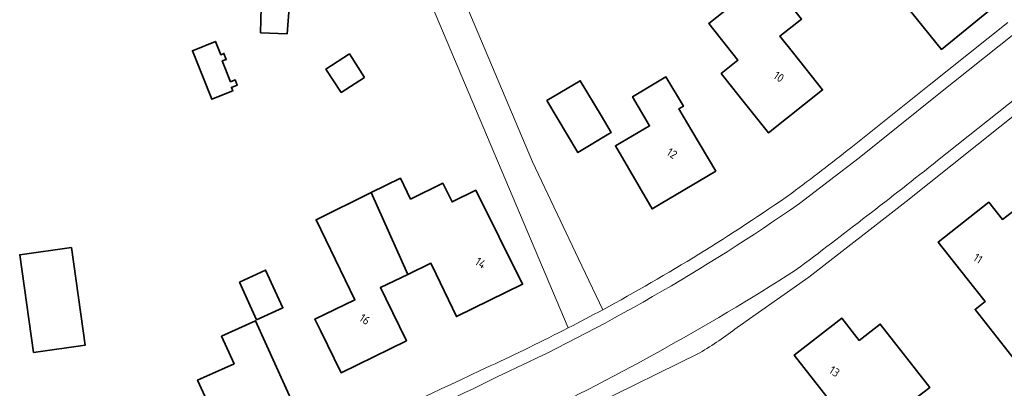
# Model space of a CAD drawing. Extents: x 184422 to 188298, y 343471 to 350189.
# Tile 406 of 513: x 187179 to 187284, y 348955 to 348994. Entities that reach past the tile are written whole.
import ezdxf
from ezdxf.enums import TextEntityAlignment as Align

# ---------------------------------------------------------------- set-up
doc = ezdxf.new("R2010")
doc.units = 0
for name, color, linetype, lineweight in [('B-WA-OG-TERREIN_ERF-GV', 252, 'Continuous', 18), ('B-WA-VH-VERHARDING_ASFALT-GV', 252, 'Continuous', 18), ('B-WA-VH-VERHARDING_TEGEL-GV', 252, 'Continuous', 18), ('B-WE-OG-BEBOUWING-GV', 250, 'Continuous', 35), ('B-WE-OG-BEBOUWING-T18', 10, 'Continuous', 18)]:
    doc.layers.add(name, color=color, linetype=linetype, lineweight=lineweight)
doc.styles.add('NLCS-ISO-M500-T18', font='NLCS-ISO.ttf', dxfattribs={"height": 0.9})

msp = doc.modelspace()

# ---------------------------------------------------------------- linework, layer by layer
at = {"layer": 'B-WA-OG-TERREIN_ERF-GV', "flags": 128}
for points in [[(187197.971, 349070.132), (187221.033, 349008.775), (187224.735, 349000), (187233.749, 348978.633), (187238.653, 348968.306), (187241.223, 348962.894)], [(187197.971, 349070.132), (187221.033, 349008.775), (187224.735, 349000), (187233.749, 348978.633), (187238.653, 348968.306), (187241.223, 348962.894)], [(187197.971, 349070.132), (187221.033, 349008.775), (187224.735, 349000), (187233.749, 348978.633), (187238.653, 348968.306), (187241.223, 348962.894)], [(187237.539, 348960.951), (187221.039, 349000), (187216.115, 349011.652), (187202.093, 349049.431), (187197.412, 349047.673), (187182.794, 349042.183), (187180.994, 349046.85), (187186.357, 349048.919)], [(187237.539, 348960.951), (187221.039, 349000), (187216.115, 349011.652), (187202.093, 349049.431), (187197.412, 349047.673), (187182.794, 349042.183), (187180.994, 349046.85), (187186.357, 349048.919)], [(187237.539, 348960.951), (187221.039, 349000), (187216.115, 349011.652), (187202.093, 349049.431), (187197.412, 349047.673), (187182.794, 349042.183), (187180.994, 349046.85), (187186.357, 349048.919)], [(187267.628, 348980.142), (187275.987, 348986.808), (187284.348, 348993.472)], [(187267.628, 348980.142), (187275.987, 348986.808), (187284.348, 348993.472)], [(187267.628, 348980.142), (187275.987, 348986.808), (187284.348, 348993.472)], [(187422.36, 348862.85), (187429.675, 348887.223), (187433.651, 348900.624), (187434.055, 348902.308), (187434.59, 348904.534), (187433.24, 348906.06), (187358.058, 348928.582), (187355.278, 348929.425), (187343.687, 348935.419), (187334.869, 348944.577), (187328.758, 348952.262), (187329.132, 348952.557), (187318.582, 348965.883), (187318.419, 348965.712), (187306.316, 348981.115), (187301.596, 348987.464), (187299.417, 348990.265), (187297.677, 348992.501), (187295.926, 348992.281), (187273.548, 348974.425), (187263.177, 348966.372), (187255.547, 348960.983)], [(187422.36, 348862.85), (187429.675, 348887.223), (187433.651, 348900.624), (187434.055, 348902.308), (187434.59, 348904.534), (187433.24, 348906.06), (187358.058, 348928.582), (187355.278, 348929.425), (187343.687, 348935.419), (187334.869, 348944.577), (187328.758, 348952.262), (187329.132, 348952.557), (187318.582, 348965.883), (187318.419, 348965.712), (187306.316, 348981.115), (187301.596, 348987.464), (187299.417, 348990.265), (187297.677, 348992.501), (187295.926, 348992.281), (187273.548, 348974.425), (187263.177, 348966.372), (187255.547, 348960.983)], [(187422.36, 348862.85), (187429.675, 348887.223), (187433.651, 348900.624), (187434.055, 348902.308), (187434.59, 348904.534), (187433.24, 348906.06), (187358.058, 348928.582), (187355.278, 348929.425), (187343.687, 348935.419), (187334.869, 348944.577), (187328.758, 348952.262), (187329.132, 348952.557), (187318.582, 348965.883), (187318.419, 348965.712), (187306.316, 348981.115), (187301.596, 348987.464), (187299.417, 348990.265), (187297.677, 348992.501), (187295.926, 348992.281), (187273.548, 348974.425), (187263.177, 348966.372), (187255.547, 348960.983)], [(187287.142, 348954.973), (187280.875, 348962.929), (187281.937, 348963.767), (187280.045, 348966.17), (187276.951, 348970.098), (187282.329, 348974.334), (187283.788, 348972.502), (187285.184, 348973.563)], [(187287.142, 348954.973), (187280.875, 348962.929), (187281.937, 348963.767), (187280.045, 348966.17), (187276.951, 348970.098), (187282.329, 348974.334), (187283.788, 348972.502), (187285.184, 348973.563)], [(187287.142, 348954.973), (187280.875, 348962.929), (187281.937, 348963.767), (187280.045, 348966.17), (187276.951, 348970.098), (187282.329, 348974.334), (187283.788, 348972.502), (187285.184, 348973.563)], [(187251.557, 348958.289), (187240.184, 348952.705), (187225.05, 348945.62), (187223.251, 348944.778)], [(187251.557, 348958.289), (187240.184, 348952.705), (187225.05, 348945.62), (187223.251, 348944.778)], [(187251.557, 348958.289), (187240.184, 348952.705), (187225.05, 348945.62), (187223.251, 348944.778)]]:
    msp.add_lwpolyline(points, dxfattribs=at)
for points in [[(187272.497, 348996.545), (187272.686, 348996.703), (187270.127, 348999.771), (187274.948, 349003.766), (187279.165, 348998.568), (187282.315, 348994.685), (187277.303, 348990.62), (187274.153, 348994.503)], [(187272.497, 348996.545), (187272.686, 348996.703), (187270.127, 348999.771), (187274.948, 349003.766), (187279.165, 348998.568), (187282.315, 348994.685), (187277.303, 348990.62), (187274.153, 348994.503)], [(187272.497, 348996.545), (187272.686, 348996.703), (187270.127, 348999.771), (187274.948, 349003.766), (187279.165, 348998.568), (187282.315, 348994.685), (187277.303, 348990.62), (187274.153, 348994.503)], [(187258.879, 348981.712), (187255.767, 348985.626), (187253.832, 348988.06), (187255.61, 348989.474), (187252.513, 348993.37), (187258.806, 348998.373), (187262.402, 348993.85), (187260.094, 348992.015), (187261.53, 348990.208), (187264.642, 348986.294)], [(187258.879, 348981.712), (187255.767, 348985.626), (187253.832, 348988.06), (187255.61, 348989.474), (187252.513, 348993.37), (187258.806, 348998.373), (187262.402, 348993.85), (187260.094, 348992.015), (187261.53, 348990.208), (187264.642, 348986.294)], [(187258.879, 348981.712), (187255.767, 348985.626), (187253.832, 348988.06), (187255.61, 348989.474), (187252.513, 348993.37), (187258.806, 348998.373), (187262.402, 348993.85), (187260.094, 348992.015), (187261.53, 348990.208), (187264.642, 348986.294)], [(187201.13, 348989.554), (187200.699, 348989.381), (187201.59, 348987.167), (187202.07, 348987.361), (187202.293, 348986.806), (187201.67, 348986.556), (187201.818, 348986.189), (187199.598, 348985.296), (187197.517, 348990.47), (187199.971, 348991.457), (187200.54, 348990.043), (187200.879, 348990.179)], [(187201.13, 348989.554), (187200.699, 348989.381), (187201.59, 348987.167), (187202.07, 348987.361), (187202.293, 348986.806), (187201.67, 348986.556), (187201.818, 348986.189), (187199.598, 348985.296), (187197.517, 348990.47), (187199.971, 348991.457), (187200.54, 348990.043), (187200.879, 348990.179)], [(187201.13, 348989.554), (187200.699, 348989.381), (187201.59, 348987.167), (187202.07, 348987.361), (187202.293, 348986.806), (187201.67, 348986.556), (187201.818, 348986.189), (187199.598, 348985.296), (187197.517, 348990.47), (187199.971, 348991.457), (187200.54, 348990.043), (187200.879, 348990.179)], [(187253.258, 348977.655), (187246.484, 348973.622), (187242.579, 348980.36), (187246.207, 348982.464), (187244.405, 348985.572), (187247.951, 348987.684), (187249.81, 348984.562), (187249.32, 348984.269), (187250.7, 348981.951)], [(187253.258, 348977.655), (187246.484, 348973.622), (187242.579, 348980.36), (187246.207, 348982.464), (187244.405, 348985.572), (187247.951, 348987.684), (187249.81, 348984.562), (187249.32, 348984.269), (187250.7, 348981.951)], [(187253.258, 348977.655), (187246.484, 348973.622), (187242.579, 348980.36), (187246.207, 348982.464), (187244.405, 348985.572), (187247.951, 348987.684), (187249.81, 348984.562), (187249.32, 348984.269), (187250.7, 348981.951)], [(187235.282, 348985.154), (187238.834, 348987.268), (187241.037, 348983.567), (187242.111, 348981.763), (187241.854, 348981.61), (187238.558, 348979.649)], [(187235.282, 348985.154), (187238.834, 348987.268), (187241.037, 348983.567), (187242.111, 348981.763), (187241.854, 348981.61), (187238.558, 348979.649)], [(187235.282, 348985.154), (187238.834, 348987.268), (187241.037, 348983.567), (187242.111, 348981.763), (187241.854, 348981.61), (187238.558, 348979.649)], [(187216.56, 348975.358), (187219.67, 348976.883), (187220.751, 348974.678), (187224.196, 348976.367), (187225.172, 348974.376), (187227.698, 348975.636), (187232.686, 348965.595), (187225.641, 348962.158), (187223.49, 348966.672), (187222.931, 348967.845), (187220.464, 348966.655), (187217.547, 348965.248), (187218.12, 348964.082), (187220.321, 348959.592), (187213.35, 348956.175), (187211.149, 348960.665), (187210.556, 348961.876), (187214.813, 348963.929), (187210.688, 348972.48)], [(187216.56, 348975.358), (187219.67, 348976.883), (187220.751, 348974.678), (187224.196, 348976.367), (187225.172, 348974.376), (187227.698, 348975.636), (187232.686, 348965.595), (187225.641, 348962.158), (187223.49, 348966.672), (187222.931, 348967.845), (187220.464, 348966.655), (187217.547, 348965.248), (187218.12, 348964.082), (187220.321, 348959.592), (187213.35, 348956.175), (187211.149, 348960.665), (187210.556, 348961.876), (187214.813, 348963.929), (187210.688, 348972.48)], [(187216.56, 348975.358), (187219.67, 348976.883), (187220.751, 348974.678), (187224.196, 348976.367), (187225.172, 348974.376), (187227.698, 348975.636), (187232.686, 348965.595), (187225.641, 348962.158), (187223.49, 348966.672), (187222.931, 348967.845), (187220.464, 348966.655), (187217.547, 348965.248), (187218.12, 348964.082), (187220.321, 348959.592), (187213.35, 348956.175), (187211.149, 348960.665), (187210.556, 348961.876), (187214.813, 348963.929), (187210.688, 348972.48)], [(187179.13, 348968.737), (187184.639, 348969.509), (187186.099, 348959.099), (187180.59, 348958.327)], [(187179.13, 348968.737), (187184.639, 348969.509), (187186.099, 348959.099), (187180.59, 348958.327)], [(187179.13, 348968.737), (187184.639, 348969.509), (187186.099, 348959.099), (187180.59, 348958.327)], [(187207.155, 348963.099), (187204.359, 348961.817), (187202.521, 348965.823), (187205.316, 348967.106)], [(187207.155, 348963.099), (187204.359, 348961.817), (187202.521, 348965.823), (187205.316, 348967.106)], [(187207.155, 348963.099), (187204.359, 348961.817), (187202.521, 348965.823), (187205.316, 348967.106)], [(187199.829, 348951.516), (187198.078, 348955.391), (187201.957, 348957.145), (187200.639, 348960.062), (187204.247, 348961.692), (187207.317, 348954.9), (187209.376, 348950.344), (187201.888, 348946.96)], [(187199.829, 348951.516), (187198.078, 348955.391), (187201.957, 348957.145), (187200.639, 348960.062), (187204.247, 348961.692), (187207.317, 348954.9), (187209.376, 348950.344), (187201.888, 348946.96)], [(187199.829, 348951.516), (187198.078, 348955.391), (187201.957, 348957.145), (187200.639, 348960.062), (187204.247, 348961.692), (187207.317, 348954.9), (187209.376, 348950.344), (187201.888, 348946.96)], [(187266.668, 348962.003), (187268.542, 348959.609), (187270.77, 348961.353), (187276.04, 348954.62), (187273.835, 348952.895), (187274.791, 348951.674), (187269.169, 348947.273), (187265.698, 348951.706), (187266.249, 348952.137), (187264.702, 348954.114), (187261.62, 348958.051)], [(187266.668, 348962.003), (187268.542, 348959.609), (187270.77, 348961.353), (187276.04, 348954.62), (187273.835, 348952.895), (187274.791, 348951.674), (187269.169, 348947.273), (187265.698, 348951.706), (187266.249, 348952.137), (187264.702, 348954.114), (187261.62, 348958.051)], [(187266.668, 348962.003), (187268.542, 348959.609), (187270.77, 348961.353), (187276.04, 348954.62), (187273.835, 348952.895), (187274.791, 348951.674), (187269.169, 348947.273), (187265.698, 348951.706), (187266.249, 348952.137), (187264.702, 348954.114), (187261.62, 348958.051)]]:
    msp.add_lwpolyline(points, close=True, dxfattribs=at)
at = {"layer": 'B-WA-OG-TERREIN_ERF-GV'}
for points in [[(187261.358, 348975.312, 0.0064251), (187267.628, 348980.142)], [(187261.358, 348975.312, 0.0064251), (187267.628, 348980.142)], [(187261.358, 348975.312, 0.0064251), (187267.628, 348980.142)], [(187241.223, 348962.894, 0.0286016), (187261.358, 348975.312)], [(187241.223, 348962.894, 0.0286016), (187261.358, 348975.312)], [(187241.223, 348962.894, 0.0286016), (187261.358, 348975.312)], [(187229.224, 348956.904, 0.0111721), (187237.539, 348960.951)], [(187229.224, 348956.904, 0.0111721), (187237.539, 348960.951)], [(187229.224, 348956.904, 0.0111721), (187237.539, 348960.951)], [(187255.547, 348960.983, -0.023044), (187251.557, 348958.289)], [(187255.547, 348960.983, -0.023044), (187251.557, 348958.289)], [(187255.547, 348960.983, -0.023044), (187251.557, 348958.289)], [(187212.585, 348949.001, -0.0019627), (187229.224, 348956.904)], [(187212.585, 348949.001, -0.0019627), (187229.224, 348956.904)], [(187212.585, 348949.001, -0.0019627), (187229.224, 348956.904)]]:
    msp.add_lwpolyline(points, format="xyb", dxfattribs=at)
at = {"layer": 'B-WA-VH-VERHARDING_ASFALT-GV', "flags": 128}
for points in [[(187241.223, 348962.894), (187238.653, 348968.306), (187233.749, 348978.633), (187224.735, 349000), (187221.033, 349008.775), (187197.971, 349070.132)], [(187241.223, 348962.894), (187238.653, 348968.306), (187233.749, 348978.633), (187224.735, 349000), (187221.033, 349008.775), (187197.971, 349070.132)], [(187241.223, 348962.894), (187238.653, 348968.306), (187233.749, 348978.633), (187224.735, 349000), (187221.033, 349008.775), (187197.971, 349070.132)], [(187199.994, 349055.021), (187202.093, 349049.431), (187216.115, 349011.652), (187221.039, 349000), (187237.539, 348960.951)], [(187199.994, 349055.021), (187202.093, 349049.431), (187216.115, 349011.652), (187221.039, 349000), (187237.539, 348960.951)], [(187199.994, 349055.021), (187202.093, 349049.431), (187216.115, 349011.652), (187221.039, 349000), (187237.539, 348960.951)], [(187276.881, 348978.774), (187295.072, 348993.213), (187291.535, 348997.548), (187285.185, 348992.364), (187276.85, 348985.726), (187268.519, 348979.079), (187265.356, 348976.636), (187262.187, 348974.196)], [(187276.881, 348978.774), (187295.072, 348993.213), (187291.535, 348997.548), (187285.185, 348992.364), (187276.85, 348985.726), (187268.519, 348979.079), (187265.356, 348976.636), (187262.187, 348974.196)], [(187276.881, 348978.774), (187295.072, 348993.213), (187291.535, 348997.548), (187285.185, 348992.364), (187276.85, 348985.726), (187268.519, 348979.079), (187265.356, 348976.636), (187262.187, 348974.196)]]:
    msp.add_lwpolyline(points, dxfattribs=at)
at = {"layer": 'B-WA-VH-VERHARDING_ASFALT-GV'}
for points in [[(187261.767, 348967.091, 0.0064241), (187276.881, 348978.774)], [(187261.767, 348967.091, 0.0064241), (187276.881, 348978.774)], [(187261.767, 348967.091, 0.0064241), (187276.881, 348978.774)], [(187262.187, 348974.196, -0.0436347), (187230.062, 348955.772)], [(187262.187, 348974.196, -0.0436347), (187230.062, 348955.772)], [(187262.187, 348974.196, -0.0436347), (187230.062, 348955.772)], [(187231.955, 348950.61, 0.03151), (187261.767, 348967.091)], [(187231.955, 348950.61, 0.03151), (187261.767, 348967.091)], [(187231.955, 348950.61, 0.03151), (187261.767, 348967.091)], [(187237.539, 348960.951, 0.0051551), (187241.223, 348962.894)], [(187237.539, 348960.951, 0.0051551), (187241.223, 348962.894)], [(187237.539, 348960.951, 0.0051551), (187241.223, 348962.894)], [(187230.062, 348955.772, -0.0029976), (187222, 348951.884)], [(187230.062, 348955.772, -0.0029976), (187222, 348951.884)], [(187230.062, 348955.772, -0.0029976), (187222, 348951.884)]]:
    msp.add_lwpolyline(points, format="xyb", dxfattribs=at)
at = {"layer": 'B-WA-VH-VERHARDING_TEGEL-GV', "flags": 128}
for points in [[(187255.547, 348960.983), (187263.177, 348966.372), (187273.548, 348974.425), (187295.926, 348992.281), (187297.677, 348992.501), (187299.417, 348990.265), (187301.001, 348991.53), (187300.073, 348992.687)], [(187255.547, 348960.983), (187263.177, 348966.372), (187273.548, 348974.425), (187295.926, 348992.281), (187297.677, 348992.501), (187299.417, 348990.265), (187301.001, 348991.53), (187300.073, 348992.687)], [(187255.547, 348960.983), (187263.177, 348966.372), (187273.548, 348974.425), (187295.926, 348992.281), (187297.677, 348992.501), (187299.417, 348990.265), (187301.001, 348991.53), (187300.073, 348992.687)], [(187284.348, 348993.472), (187275.987, 348986.808), (187267.628, 348980.142)], [(187284.348, 348993.472), (187275.987, 348986.808), (187267.628, 348980.142)], [(187284.348, 348993.472), (187275.987, 348986.808), (187267.628, 348980.142)], [(187295.196, 348993.312), (187295.072, 348993.213), (187276.881, 348978.774)], [(187295.196, 348993.312), (187295.072, 348993.213), (187276.881, 348978.774)], [(187295.196, 348993.312), (187295.072, 348993.213), (187276.881, 348978.774)], [(187262.187, 348974.196), (187265.356, 348976.636), (187268.519, 348979.079), (187276.85, 348985.726), (187285.185, 348992.364)], [(187262.187, 348974.196), (187265.356, 348976.636), (187268.519, 348979.079), (187276.85, 348985.726), (187285.185, 348992.364)], [(187262.187, 348974.196), (187265.356, 348976.636), (187268.519, 348979.079), (187276.85, 348985.726), (187285.185, 348992.364)], [(187231.955, 348950.61), (187224.313, 348947.032), (187225.05, 348945.62), (187240.184, 348952.705), (187251.557, 348958.289)], [(187231.955, 348950.61), (187224.313, 348947.032), (187225.05, 348945.62), (187240.184, 348952.705), (187251.557, 348958.289)], [(187231.955, 348950.61), (187224.313, 348947.032), (187225.05, 348945.62), (187240.184, 348952.705), (187251.557, 348958.289)]]:
    msp.add_lwpolyline(points, dxfattribs=at)
at = {"layer": 'B-WA-VH-VERHARDING_TEGEL-GV'}
for points in [[(187267.628, 348980.142, -0.0064251), (187261.358, 348975.312)], [(187267.628, 348980.142, -0.0064251), (187261.358, 348975.312)], [(187267.628, 348980.142, -0.0064251), (187261.358, 348975.312)], [(187276.881, 348978.774, -0.0064241), (187261.767, 348967.091)], [(187276.881, 348978.774, -0.0064241), (187261.767, 348967.091)], [(187276.881, 348978.774, -0.0064241), (187261.767, 348967.091)], [(187261.358, 348975.312, -0.0286016), (187241.223, 348962.894)], [(187261.358, 348975.312, -0.0286016), (187241.223, 348962.894)], [(187261.358, 348975.312, -0.0286016), (187241.223, 348962.894)], [(187230.062, 348955.772, 0.0436347), (187262.187, 348974.196)], [(187230.062, 348955.772, 0.0436347), (187262.187, 348974.196)], [(187230.062, 348955.772, 0.0436347), (187262.187, 348974.196)], [(187261.767, 348967.091, -0.03151), (187231.955, 348950.61)], [(187261.767, 348967.091, -0.03151), (187231.955, 348950.61)], [(187261.767, 348967.091, -0.03151), (187231.955, 348950.61)], [(187241.223, 348962.894, -0.0051551), (187237.539, 348960.951)], [(187241.223, 348962.894, -0.0051551), (187237.539, 348960.951)], [(187241.223, 348962.894, -0.0051551), (187237.539, 348960.951)], [(187237.539, 348960.951, -0.0111721), (187229.224, 348956.904)], [(187237.539, 348960.951, -0.0111721), (187229.224, 348956.904)], [(187237.539, 348960.951, -0.0111721), (187229.224, 348956.904)], [(187251.557, 348958.289, 0.023044), (187255.547, 348960.983)], [(187251.557, 348958.289, 0.023044), (187255.547, 348960.983)], [(187251.557, 348958.289, 0.023044), (187255.547, 348960.983)], [(187229.224, 348956.904, 0.0019627), (187212.585, 348949.001)], [(187229.224, 348956.904, 0.0019627), (187212.585, 348949.001)], [(187229.224, 348956.904, 0.0019627), (187212.585, 348949.001)], [(187222, 348951.884, 0.0029976), (187230.062, 348955.772)], [(187222, 348951.884, 0.0029976), (187230.062, 348955.772)], [(187222, 348951.884, 0.0029976), (187230.062, 348955.772)]]:
    msp.add_lwpolyline(points, format="xyb", dxfattribs=at)
at = {"layer": 'B-WE-OG-BEBOUWING-GV', "flags": 128}
for points in [[(187274.153, 348994.503), (187277.303, 348990.62), (187282.315, 348994.685), (187279.165, 348998.568), (187274.948, 349003.766), (187270.127, 348999.771), (187272.686, 348996.703), (187272.497, 348996.545)], [(187274.153, 348994.503), (187277.303, 348990.62), (187282.315, 348994.685), (187279.165, 348998.568), (187274.948, 349003.766), (187270.127, 348999.771), (187272.686, 348996.703), (187272.497, 348996.545)], [(187274.153, 348994.503), (187277.303, 348990.62), (187282.315, 348994.685), (187279.165, 348998.568), (187274.948, 349003.766), (187270.127, 348999.771), (187272.686, 348996.703), (187272.497, 348996.545)], [(187253.832, 348988.06), (187255.767, 348985.626), (187258.879, 348981.712), (187264.642, 348986.294), (187261.53, 348990.208), (187260.094, 348992.015), (187262.402, 348993.85), (187258.806, 348998.373), (187252.513, 348993.37), (187255.61, 348989.474)], [(187253.832, 348988.06), (187255.767, 348985.626), (187258.879, 348981.712), (187264.642, 348986.294), (187261.53, 348990.208), (187260.094, 348992.015), (187262.402, 348993.85), (187258.806, 348998.373), (187252.513, 348993.37), (187255.61, 348989.474)], [(187253.832, 348988.06), (187255.767, 348985.626), (187258.879, 348981.712), (187264.642, 348986.294), (187261.53, 348990.208), (187260.094, 348992.015), (187262.402, 348993.85), (187258.806, 348998.373), (187252.513, 348993.37), (187255.61, 348989.474)], [(187204.768, 348992.369), (187207.628, 348992.273), (187207.839, 348995.056), (187204.86, 348995.083)], [(187204.768, 348992.369), (187207.628, 348992.273), (187207.839, 348995.056), (187204.86, 348995.083)], [(187204.768, 348992.369), (187207.628, 348992.273), (187207.839, 348995.056), (187204.86, 348995.083)], [(187201.59, 348987.167), (187200.699, 348989.381), (187201.13, 348989.554), (187200.879, 348990.179), (187200.54, 348990.043), (187199.971, 348991.457), (187197.517, 348990.47), (187199.598, 348985.296), (187201.818, 348986.189), (187201.67, 348986.556), (187202.293, 348986.806), (187202.07, 348987.361)], [(187201.59, 348987.167), (187200.699, 348989.381), (187201.13, 348989.554), (187200.879, 348990.179), (187200.54, 348990.043), (187199.971, 348991.457), (187197.517, 348990.47), (187199.598, 348985.296), (187201.818, 348986.189), (187201.67, 348986.556), (187202.293, 348986.806), (187202.07, 348987.361)], [(187201.59, 348987.167), (187200.699, 348989.381), (187201.13, 348989.554), (187200.879, 348990.179), (187200.54, 348990.043), (187199.971, 348991.457), (187197.517, 348990.47), (187199.598, 348985.296), (187201.818, 348986.189), (187201.67, 348986.556), (187202.293, 348986.806), (187202.07, 348987.361)], [(187215.845, 348987.638), (187214.237, 348990.125), (187211.749, 348988.515), (187213.357, 348986.029)], [(187215.845, 348987.638), (187214.237, 348990.125), (187211.749, 348988.515), (187213.357, 348986.029)], [(187215.845, 348987.638), (187214.237, 348990.125), (187211.749, 348988.515), (187213.357, 348986.029)], [(187253.258, 348977.655), (187250.7, 348981.951), (187249.32, 348984.269), (187249.81, 348984.562), (187247.951, 348987.684), (187244.405, 348985.572), (187246.207, 348982.464), (187242.579, 348980.36), (187246.484, 348973.622)], [(187253.258, 348977.655), (187250.7, 348981.951), (187249.32, 348984.269), (187249.81, 348984.562), (187247.951, 348987.684), (187244.405, 348985.572), (187246.207, 348982.464), (187242.579, 348980.36), (187246.484, 348973.622)], [(187253.258, 348977.655), (187250.7, 348981.951), (187249.32, 348984.269), (187249.81, 348984.562), (187247.951, 348987.684), (187244.405, 348985.572), (187246.207, 348982.464), (187242.579, 348980.36), (187246.484, 348973.622)], [(187235.282, 348985.154), (187238.558, 348979.649), (187241.854, 348981.61), (187242.111, 348981.763), (187241.037, 348983.567), (187238.834, 348987.268)], [(187235.282, 348985.154), (187238.558, 348979.649), (187241.854, 348981.61), (187242.111, 348981.763), (187241.037, 348983.567), (187238.834, 348987.268)], [(187235.282, 348985.154), (187238.558, 348979.649), (187241.854, 348981.61), (187242.111, 348981.763), (187241.037, 348983.567), (187238.834, 348987.268)], [(187227.698, 348975.636), (187225.172, 348974.376), (187224.196, 348976.367), (187220.751, 348974.678), (187219.67, 348976.883), (187216.56, 348975.358), (187220.464, 348966.655), (187222.931, 348967.845), (187223.49, 348966.672), (187225.641, 348962.158), (187232.686, 348965.595)], [(187227.698, 348975.636), (187225.172, 348974.376), (187224.196, 348976.367), (187220.751, 348974.678), (187219.67, 348976.883), (187216.56, 348975.358), (187220.464, 348966.655), (187222.931, 348967.845), (187223.49, 348966.672), (187225.641, 348962.158), (187232.686, 348965.595)], [(187227.698, 348975.636), (187225.172, 348974.376), (187224.196, 348976.367), (187220.751, 348974.678), (187219.67, 348976.883), (187216.56, 348975.358), (187220.464, 348966.655), (187222.931, 348967.845), (187223.49, 348966.672), (187225.641, 348962.158), (187232.686, 348965.595)], [(187220.464, 348966.655), (187216.56, 348975.358), (187210.688, 348972.48), (187214.813, 348963.929), (187210.556, 348961.876), (187211.149, 348960.665), (187213.35, 348956.175), (187220.321, 348959.592), (187218.12, 348964.082), (187217.547, 348965.248)], [(187220.464, 348966.655), (187216.56, 348975.358), (187210.688, 348972.48), (187214.813, 348963.929), (187210.556, 348961.876), (187211.149, 348960.665), (187213.35, 348956.175), (187220.321, 348959.592), (187218.12, 348964.082), (187217.547, 348965.248)], [(187220.464, 348966.655), (187216.56, 348975.358), (187210.688, 348972.48), (187214.813, 348963.929), (187210.556, 348961.876), (187211.149, 348960.665), (187213.35, 348956.175), (187220.321, 348959.592), (187218.12, 348964.082), (187217.547, 348965.248)], [(187180.59, 348958.327), (187186.099, 348959.099), (187184.639, 348969.509), (187179.13, 348968.737)], [(187180.59, 348958.327), (187186.099, 348959.099), (187184.639, 348969.509), (187179.13, 348968.737)], [(187180.59, 348958.327), (187186.099, 348959.099), (187184.639, 348969.509), (187179.13, 348968.737)], [(187202.521, 348965.823), (187204.359, 348961.817), (187207.155, 348963.099), (187205.316, 348967.106)], [(187202.521, 348965.823), (187204.359, 348961.817), (187207.155, 348963.099), (187205.316, 348967.106)], [(187202.521, 348965.823), (187204.359, 348961.817), (187207.155, 348963.099), (187205.316, 348967.106)], [(187201.957, 348957.145), (187198.078, 348955.391), (187199.829, 348951.516), (187201.888, 348946.96), (187209.376, 348950.344), (187207.317, 348954.9), (187204.247, 348961.692), (187200.639, 348960.062)], [(187201.957, 348957.145), (187198.078, 348955.391), (187199.829, 348951.516), (187201.888, 348946.96), (187209.376, 348950.344), (187207.317, 348954.9), (187204.247, 348961.692), (187200.639, 348960.062)], [(187201.957, 348957.145), (187198.078, 348955.391), (187199.829, 348951.516), (187201.888, 348946.96), (187209.376, 348950.344), (187207.317, 348954.9), (187204.247, 348961.692), (187200.639, 348960.062)], [(187268.542, 348959.609), (187266.668, 348962.003), (187261.62, 348958.051), (187264.702, 348954.114), (187266.249, 348952.137), (187265.698, 348951.706), (187269.169, 348947.273), (187274.791, 348951.674), (187273.835, 348952.895), (187276.04, 348954.62), (187270.77, 348961.353)], [(187268.542, 348959.609), (187266.668, 348962.003), (187261.62, 348958.051), (187264.702, 348954.114), (187266.249, 348952.137), (187265.698, 348951.706), (187269.169, 348947.273), (187274.791, 348951.674), (187273.835, 348952.895), (187276.04, 348954.62), (187270.77, 348961.353)], [(187268.542, 348959.609), (187266.668, 348962.003), (187261.62, 348958.051), (187264.702, 348954.114), (187266.249, 348952.137), (187265.698, 348951.706), (187269.169, 348947.273), (187274.791, 348951.674), (187273.835, 348952.895), (187276.04, 348954.62), (187270.77, 348961.353)]]:
    msp.add_lwpolyline(points, close=True, dxfattribs=at)
msp.add_lwpolyline([(187285.184, 348973.563), (187283.788, 348972.502), (187282.329, 348974.334), (187276.951, 348970.098), (187280.045, 348966.17), (187281.937, 348963.767), (187280.875, 348962.929), (187287.142, 348954.973)], dxfattribs=at)
msp.add_lwpolyline([(187285.184, 348973.563), (187283.788, 348972.502), (187282.329, 348974.334), (187276.951, 348970.098), (187280.045, 348966.17), (187281.937, 348963.767), (187280.875, 348962.929), (187287.142, 348954.973)], dxfattribs=at)
msp.add_lwpolyline([(187285.184, 348973.563), (187283.788, 348972.502), (187282.329, 348974.334), (187276.951, 348970.098), (187280.045, 348966.17), (187281.937, 348963.767), (187280.875, 348962.929), (187287.142, 348954.973)], dxfattribs=at)

# ---------------------------------------------------------------- texts
at = {"layer": 'B-WE-OG-BEBOUWING-T18', "style": 'NLCS-ISO-M500-T18'}
for s, p in [('10', (187259.977, 348987.695)), ('10', (187259.977, 348987.695)), ('10', (187259.977, 348987.695)), ('12', (187248.6, 348979.537)), ('12', (187248.6, 348979.537)), ('12', (187248.6, 348979.537)), ('14', (187228.221, 348967.867)), ('14', (187228.221, 348967.867)), ('14', (187228.221, 348967.867)), ('11', (187281.185, 348968.341)), ('11', (187281.185, 348968.341)), ('11', (187281.185, 348968.341)), ('16', (187215.88, 348961.87)), ('16', (187215.88, 348961.87)), ('16', (187215.88, 348961.87)), ('13', (187265.899, 348956.321)), ('13', (187265.899, 348956.321)), ('13', (187265.899, 348956.321))]:
    msp.add_text(s, height=0.9, rotation=327.1, dxfattribs=at).set_placement(p, align=Align.MIDDLE)

doc.saveas('drawing.dxf')
